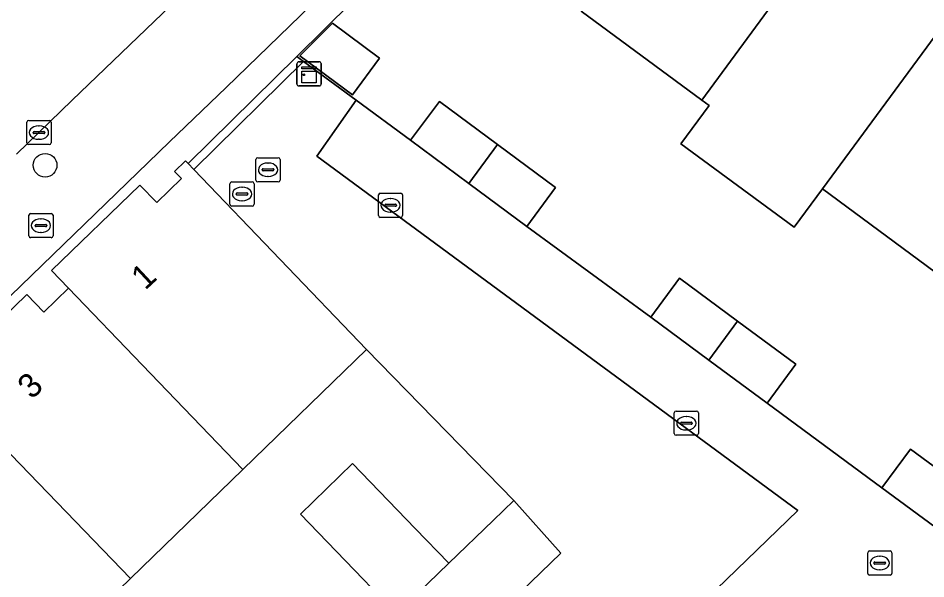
# Model space of a CAD drawing. Extents: x 157445 to 158888, y 383061 to 384688.
# Drawn here: x 158446.82 to 158484.41, y 384057.22 to 384080.41 of the extents above; entities that cross this region are included whole.
import ezdxf

# ---------------------------------------------------------------- set-up
doc = ezdxf.new("R2010")
doc.units = 0
for name, color, linetype in [('IMGEO_Boom', 7, 'Continuous'), ('IMGEO_Brandkraan', 7, 'Continuous'), ('IMGEO_Erf', 7, 'Continuous'), ('IMGEO_Hek', 7, 'Continuous'), ('IMGEO_Kast', 7, 'Continuous'), ('IMGEO_Kolk', 7, 'Continuous'), ('IMGEO_Muur', 7, 'Continuous'), ('IMGEO_Pand', 7, 'Continuous'), ('IMGEO_Pand_nummerreeks', 7, 'Continuous'), ('IMGEO_Parkeervlak_open', 7, 'Continuous'), ('IMGEO_Rijbaan_lokaal_open', 7, 'Continuous'), ('IMGEO_Rioolput', 7, 'Continuous'), ('IMGEO_Voetpad_open', 7, 'Continuous')]:
    doc.layers.add(name, color=color, linetype=linetype)

msp = doc.modelspace()

# ---------------------------------------------------------------- linework, layer by layer
at = {"layer": 'IMGEO_Boom'}
msp.add_circle((158447.939, 384074.328), 0.489, dxfattribs=at)
at = {"layer": 'IMGEO_Brandkraan'}
for p, q in [((158447.34, 384072.333), (158448.192, 384072.333)), ((158447.265, 384071.407), (158447.265, 384072.259)), ((158447.753, 384072.113), (158447.778, 384072.113)), ((158448.266, 384072.259), (158448.266, 384071.407)), ((158447.524, 384071.827), (158447.524, 384071.839)), ((158447.962, 384071.79), (158447.564, 384071.79)), ((158447.567, 384071.876), (158447.965, 384071.876)), ((158448.008, 384071.839), (158448.008, 384071.827)), ((158448.192, 384071.333), (158447.34, 384071.333)), ((158447.776, 384071.553), (158447.751, 384071.553))]:
    msp.add_line(p, q, dxfattribs=at)
for points in [[(158447.34, 384072.333), (158448.192, 384072.333)], [(158447.265, 384071.407), (158447.265, 384072.259)], [(158448.266, 384072.259), (158448.266, 384071.407)], [(158448.192, 384071.333), (158447.34, 384071.333)]]:
    msp.add_lwpolyline(points, dxfattribs=at)
for centre, radius, start, end in [((158447.342, 384072.257), 0.0765, 91.552, 178.448), ((158447.342, 384072.257), 0.0765, 91.552, 178.448), ((158448.19, 384072.257), 0.0765, 1.552, 88.448), ((158448.19, 384072.257), 0.0765, 1.552, 88.448), ((158447.564, 384071.836), 0.0403, 85.8775, 175.7526), ((158447.561, 384071.826), 0.0366, 178.938, 274.7102), ((158447.965, 384071.833), 0.043, 264.8664, 352.4533), ((158447.969, 384071.838), 0.0386, 1.7309, 96.639), ((158447.342, 384071.409), 0.0765, 181.552, 268.448), ((158447.342, 384071.409), 0.0765, 181.552, 268.448), ((158448.19, 384071.409), 0.0765, 271.552, 358.448), ((158448.19, 384071.409), 0.0765, 271.552, 358.448)]:
    msp.add_arc(centre, radius, start, end, dxfattribs=at)
for centre, major_axis, ratio, start_param, end_param in [((158447.752, 384071.833), (-0.387, 0.002), 0.722429, 4.712389, 7.853982), ((158447.777, 384071.833), (-0.39, 0.002), 0.717154, 1.570796, 4.712389)]:
    msp.add_ellipse(centre, major_axis=major_axis, ratio=ratio, start_param=start_param, end_param=end_param, dxfattribs=at)
at = {"layer": 'IMGEO_Erf'}
for points in [[(158465.193, 384085.578), (158458.357, 384078.831), (158458.642, 384078.621), (158460.819, 384077.025), (158463.074, 384075.361), (158464.264, 384076.968), (158466.666, 384075.191), (158469.075, 384073.408), (158467.885, 384071.8), (158473.017, 384068.044), (158474.204, 384069.654), (158476.615, 384067.875), (158479.028, 384066.095), (158477.84, 384064.485), (158482.592, 384060.978), (158483.777, 384062.589), (158486.233, 384060.781)], [(158485.118, 384069.672), (158480.126, 384073.349), (158478.958, 384071.761), (158474.267, 384075.21), (158475.437, 384076.802), (158475.134, 384077.025), (158470.142, 384080.702)], [(158461.105, 384057.212), (158458.51, 384059.9), (158460.668, 384061.987), (158463.265, 384059.301), (158464.655, 384057.863), (158466.49, 384059.632), (158467.349, 384060.465), (158461.248, 384066.709), (158456.128, 384061.74), (158451.481, 384057.228), (158446.807, 384052.715)]]:
    msp.add_lwpolyline(points, dxfattribs=at)
msp.add_lwpolyline([(158458.489, 384078.848), (158459.837, 384080.205), (158461.791, 384078.759), (158460.664, 384077.237)], close=True, dxfattribs=at)
at = {"layer": 'IMGEO_Hek'}
msp.add_lwpolyline([(158458.642, 384078.621), (158454.103, 384074.155)], dxfattribs=at)
at = {"layer": 'IMGEO_Kast'}
for p, q in [((158458.368, 384077.684), (158458.368, 384078.525)), ((158458.368, 384078.525), (158458.368, 384077.684)), ((158458.443, 384078.609), (158459.284, 384078.609)), ((158459.284, 384078.609), (158458.443, 384078.609)), ((158459.368, 384078.534), (158459.368, 384077.693)), ((158459.368, 384077.693), (158459.368, 384078.534)), ((158459.293, 384077.609), (158458.452, 384077.609)), ((158458.452, 384077.609), (158459.293, 384077.609))]:
    msp.add_line(p, q, dxfattribs=at)
for points in [[(158458.563, 384078.399), (158459.163, 384078.399), (158459.163, 384078.314), (158458.563, 384078.314), (158458.563, 384078.399)], [(158458.563, 384078.224), (158459.163, 384078.224), (158459.163, 384077.735), (158458.563, 384077.735), (158458.563, 384078.224)]]:
    msp.add_lwpolyline(points, dxfattribs=at)
msp.add_circle((158458.647, 384078.073), 0.0377, dxfattribs=at)
for centre, start, end in [((158458.446, 384078.531), 92.4484, 184.2845), ((158458.446, 384078.531), 92.4484, 184.2845), ((158459.29, 384078.531), 2.4484, 94.2845), ((158459.29, 384078.531), 2.4484, 94.2845), ((158458.446, 384077.687), 182.4484, 274.2845), ((158458.446, 384077.687), 182.4484, 274.2845), ((158459.29, 384077.687), 272.4484, 4.2845), ((158459.29, 384077.687), 272.4484, 4.2845)]:
    msp.add_arc(centre, 0.0779, start, end, dxfattribs=at)
at = {"layer": 'IMGEO_Kolk'}
for p, q in [((158447.184, 384075.255), (158447.184, 384076.107)), ((158447.259, 384076.181), (158448.111, 384076.181)), ((158448.185, 384076.107), (158448.185, 384075.255)), ((158447.486, 384075.724), (158447.884, 384075.724)), ((158447.672, 384075.961), (158447.697, 384075.961)), ((158447.443, 384075.675), (158447.443, 384075.687)), ((158447.881, 384075.638), (158447.483, 384075.638)), ((158447.695, 384075.401), (158447.67, 384075.401)), ((158447.927, 384075.687), (158447.927, 384075.675)), ((158448.111, 384075.181), (158447.259, 384075.181)), ((158461.743, 384072.247), (158461.743, 384073.099)), ((158461.818, 384073.173), (158462.67, 384073.173)), ((158462.744, 384073.099), (158462.744, 384072.247)), ((158462.045, 384072.716), (158462.443, 384072.716)), ((158462.231, 384072.953), (158462.256, 384072.953)), ((158462.002, 384072.667), (158462.002, 384072.679)), ((158462.44, 384072.63), (158462.042, 384072.63)), ((158462.254, 384072.393), (158462.229, 384072.393)), ((158462.486, 384072.679), (158462.486, 384072.667)), ((158462.67, 384072.173), (158461.818, 384072.173)), ((158473.992, 384063.231), (158473.992, 384064.083)), ((158474.067, 384064.157), (158474.919, 384064.157)), ((158474.993, 384064.083), (158474.993, 384063.231)), ((158474.294, 384063.7), (158474.692, 384063.7)), ((158474.48, 384063.937), (158474.505, 384063.937)), ((158474.251, 384063.651), (158474.251, 384063.663)), ((158474.689, 384063.614), (158474.291, 384063.614)), ((158474.503, 384063.377), (158474.478, 384063.377)), ((158474.735, 384063.663), (158474.735, 384063.651)), ((158474.919, 384063.157), (158474.067, 384063.157)), ((158482.002, 384057.447), (158482.002, 384058.299)), ((158482.077, 384058.373), (158482.929, 384058.373)), ((158482.49, 384058.153), (158482.515, 384058.153)), ((158483.003, 384058.299), (158483.003, 384057.447)), ((158482.261, 384057.867), (158482.261, 384057.879)), ((158482.699, 384057.83), (158482.301, 384057.83)), ((158482.304, 384057.916), (158482.702, 384057.916)), ((158482.745, 384057.879), (158482.745, 384057.867)), ((158482.929, 384057.373), (158482.077, 384057.373)), ((158482.513, 384057.593), (158482.488, 384057.593))]:
    msp.add_line(p, q, dxfattribs=at)
for points in [[(158447.184, 384075.255), (158447.184, 384076.107)], [(158447.259, 384076.181), (158448.111, 384076.181)], [(158448.185, 384076.107), (158448.185, 384075.255)], [(158448.111, 384075.181), (158447.259, 384075.181)], [(158461.743, 384072.247), (158461.743, 384073.099)], [(158461.818, 384073.173), (158462.67, 384073.173)], [(158462.744, 384073.099), (158462.744, 384072.247)], [(158462.67, 384072.173), (158461.818, 384072.173)], [(158473.992, 384063.231), (158473.992, 384064.083)], [(158474.067, 384064.157), (158474.919, 384064.157)], [(158474.993, 384064.083), (158474.993, 384063.231)], [(158474.919, 384063.157), (158474.067, 384063.157)], [(158482.002, 384057.447), (158482.002, 384058.299)], [(158482.077, 384058.373), (158482.929, 384058.373)], [(158483.003, 384058.299), (158483.003, 384057.447)], [(158482.929, 384057.373), (158482.077, 384057.373)]]:
    msp.add_lwpolyline(points, dxfattribs=at)
for centre, radius, start, end in [((158447.261, 384076.105), 0.0765, 91.552, 178.448), ((158447.261, 384076.105), 0.0765, 91.552, 178.448), ((158448.109, 384076.105), 0.0765, 1.552, 88.448), ((158448.109, 384076.105), 0.0765, 1.552, 88.448), ((158447.483, 384075.684), 0.0403, 85.8775, 175.7526), ((158447.888, 384075.686), 0.0386, 1.7309, 96.639), ((158447.48, 384075.674), 0.0366, 178.938, 274.7102), ((158447.884, 384075.681), 0.043, 264.8664, 352.4533), ((158447.261, 384075.257), 0.0765, 181.552, 268.448), ((158447.261, 384075.257), 0.0765, 181.552, 268.448), ((158448.109, 384075.257), 0.0765, 271.552, 358.448), ((158448.109, 384075.257), 0.0765, 271.552, 358.448), ((158461.82, 384073.097), 0.0765, 91.552, 178.448), ((158461.82, 384073.097), 0.0765, 91.552, 178.448), ((158462.668, 384073.097), 0.0765, 1.552, 88.448), ((158462.668, 384073.097), 0.0765, 1.552, 88.448), ((158462.042, 384072.676), 0.0403, 85.8775, 175.7526), ((158462.447, 384072.678), 0.0386, 1.7309, 96.639), ((158462.039, 384072.666), 0.0366, 178.938, 274.7102), ((158462.443, 384072.673), 0.043, 264.8664, 352.4533), ((158461.82, 384072.249), 0.0765, 181.552, 268.448), ((158461.82, 384072.249), 0.0765, 181.552, 268.448), ((158462.668, 384072.249), 0.0765, 271.552, 358.448), ((158462.668, 384072.249), 0.0765, 271.552, 358.448), ((158474.069, 384064.081), 0.0765, 91.552, 178.448), ((158474.069, 384064.081), 0.0765, 91.552, 178.448), ((158474.917, 384064.081), 0.0765, 1.552, 88.448), ((158474.917, 384064.081), 0.0765, 1.552, 88.448), ((158474.291, 384063.66), 0.0403, 85.8775, 175.7526), ((158474.696, 384063.662), 0.0386, 1.7309, 96.639), ((158474.288, 384063.65), 0.0366, 178.938, 274.7102), ((158474.692, 384063.657), 0.043, 264.8664, 352.4533), ((158474.069, 384063.233), 0.0765, 181.552, 268.448), ((158474.069, 384063.233), 0.0765, 181.552, 268.448), ((158474.917, 384063.233), 0.0765, 271.552, 358.448), ((158474.917, 384063.233), 0.0765, 271.552, 358.448), ((158482.079, 384058.297), 0.0765, 91.552, 178.448), ((158482.079, 384058.297), 0.0765, 91.552, 178.448), ((158482.927, 384058.297), 0.0765, 1.552, 88.448), ((158482.927, 384058.297), 0.0765, 1.552, 88.448), ((158482.301, 384057.876), 0.0403, 85.8775, 175.7526), ((158482.298, 384057.866), 0.0366, 178.938, 274.7102), ((158482.702, 384057.873), 0.043, 264.8664, 352.4533), ((158482.706, 384057.878), 0.0386, 1.7309, 96.639), ((158482.079, 384057.449), 0.0765, 181.552, 268.448), ((158482.079, 384057.449), 0.0765, 181.552, 268.448), ((158482.927, 384057.449), 0.0765, 271.552, 358.448), ((158482.927, 384057.449), 0.0765, 271.552, 358.448)]:
    msp.add_arc(centre, radius, start, end, dxfattribs=at)
for centre, major_axis, ratio, start_param, end_param in [((158447.671, 384075.681), (-0.387, 0.002), 0.722429, 4.712389, 7.853982), ((158447.696, 384075.681), (-0.39, 0.002), 0.717154, 1.570796, 4.712389), ((158462.23, 384072.673), (-0.387, 0.002), 0.722429, 4.712389, 7.853982), ((158462.255, 384072.673), (-0.39, 0.002), 0.717154, 1.570796, 4.712389), ((158474.479, 384063.657), (-0.387, 0.002), 0.722429, 4.712389, 7.853982), ((158474.504, 384063.657), (-0.39, 0.002), 0.717154, 1.570796, 4.712389), ((158482.489, 384057.873), (-0.387, 0.002), 0.722429, 4.712389, 7.853982), ((158482.514, 384057.873), (-0.39, 0.002), 0.717154, 1.570796, 4.712389)]:
    msp.add_ellipse(centre, major_axis=major_axis, ratio=ratio, start_param=start_param, end_param=end_param, dxfattribs=at)
at = {"layer": 'IMGEO_Muur'}
for points in [[(158465.193, 384085.578), (158458.357, 384078.831)], [(158458.357, 384078.831), (158458.642, 384078.621)], [(158458.642, 384078.621), (158460.819, 384077.025)], [(158461.248, 384066.709), (158467.349, 384060.465)], [(158467.349, 384060.465), (158466.49, 384059.632)]]:
    msp.add_lwpolyline(points, dxfattribs=at)
at = {"layer": 'IMGEO_Pand'}
for points in [[(158481.309, 384085.423), (158478.477, 384087.51), (158478.233, 384087.18), (158477.04, 384088.059), (158477.283, 384088.388), (158476.317, 384089.101), (158470.142, 384080.702), (158475.134, 384077.025)], [(158486.297, 384081.742), (158483.463, 384083.832), (158483.222, 384083.506), (158482.031, 384084.383), (158482.274, 384084.711), (158481.309, 384085.423), (158475.134, 384077.025), (158475.437, 384076.802), (158474.267, 384075.21), (158478.958, 384071.761), (158480.126, 384073.349)], [(158485.118, 384069.672), (158491.288, 384078.063), (158488.455, 384080.153), (158488.215, 384079.828), (158487.022, 384080.707), (158487.261, 384081.031), (158486.297, 384081.742), (158480.126, 384073.349)], [(158458.489, 384078.848), (158460.664, 384077.237), (158461.791, 384078.759), (158459.837, 384080.205)], [(158466.666, 384075.191), (158464.264, 384076.968), (158463.074, 384075.361), (158465.48, 384073.58)], [(158466.666, 384075.191), (158465.48, 384073.58), (158467.885, 384071.8), (158469.075, 384073.408)], [(158456.128, 384061.74), (158461.248, 384066.709), (158454.103, 384074.155), (158453.86, 384074.407), (158453.757, 384074.515), (158453.298, 384074.068), (158453.584, 384073.775), (158452.566, 384072.784), (158451.855, 384073.504), (158448.206, 384069.968), (158448.909, 384069.243), (158451.965, 384066.067)], [(158476.615, 384067.875), (158474.204, 384069.654), (158473.017, 384068.044), (158475.428, 384066.265)], [(158456.128, 384061.74), (158451.965, 384066.067), (158448.909, 384069.243), (158447.89, 384068.255), (158447.182, 384068.984), (158443.533, 384065.452), (158444.235, 384064.726), (158451.481, 384057.228)], [(158476.615, 384067.875), (158475.428, 384066.265), (158477.84, 384064.485), (158479.028, 384066.095)], [(158439.565, 384060.207), (158446.807, 384052.715), (158451.481, 384057.228), (158444.235, 384064.726), (158443.215, 384063.738), (158442.513, 384064.467), (158438.863, 384060.933)], [(158485.048, 384059.171), (158486.233, 384060.781), (158483.777, 384062.589), (158482.592, 384060.978)], [(158464.655, 384057.863), (158463.265, 384059.301), (158460.668, 384061.987), (158458.51, 384059.9), (158461.105, 384057.212), (158462.494, 384055.773)]]:
    msp.add_lwpolyline(points, close=True, dxfattribs=at)
at = {"layer": 'IMGEO_Parkeervlak_open'}
msp.add_lwpolyline([(158485.048, 384059.171), (158482.592, 384060.978), (158477.84, 384064.485), (158475.428, 384066.265), (158473.017, 384068.044), (158467.885, 384071.8), (158465.48, 384073.58), (158463.074, 384075.361), (158460.819, 384077.025), (158459.19, 384074.698), (158479.112, 384060.048), (158419.976, 384002.915)], dxfattribs=at)
msp.add_lwpolyline([(158469.293, 384058.282), (158467.349, 384060.465), (158466.49, 384059.632), (158464.655, 384057.863), (158462.494, 384055.773), (158460.332, 384053.682), (158455.293, 384048.83), (158453.138, 384046.749), (158450.982, 384044.668), (158448.388, 384042.164), (158445.577, 384039.45), (158444.153, 384038.076), (158441.996, 384035.992), (158439.839, 384033.907), (158433.006, 384027.295), (158430.847, 384025.214), (158428.688, 384023.133), (158423.65, 384018.274), (158421.488, 384016.194), (158419.327, 384014.114), (158417.506, 384012.355), (158416.648, 384011.53), (158418.694, 384009.422)], close=True, dxfattribs=at)
at = {"layer": 'IMGEO_Rijbaan_lokaal_open'}
msp.add_lwpolyline([(158446.761, 384074.788), (158449.059, 384077.018), (158453.47, 384081.264), (158466.078, 384093.429), (158466.18, 384093.527), (158466.557, 384093.895), (158462.997, 384097.486), (158460.819, 384095.372), (158460.734, 384095.289), (158430.377, 384065.907), (158430.16, 384065.697)], dxfattribs=at)
msp.add_lwpolyline([(158406.965, 384021.547), (158404.375, 384019.015), (158419.976, 384002.915), (158479.112, 384060.048), (158459.19, 384074.698), (158460.819, 384077.025), (158458.642, 384078.621), (158454.103, 384074.155), (158461.248, 384066.709), (158467.349, 384060.465), (158469.293, 384058.282), (158418.694, 384009.422), (158416.648, 384011.53), (158410.625, 384017.761)], close=True, dxfattribs=at)
at = {"layer": 'IMGEO_Rioolput'}
for p, q in [((158456.669, 384073.715), (158456.669, 384074.567)), ((158456.744, 384074.641), (158457.596, 384074.641)), ((158457.67, 384074.567), (158457.67, 384073.715)), ((158457.157, 384074.421), (158457.182, 384074.421)), ((158456.928, 384074.135), (158456.928, 384074.147)), ((158457.366, 384074.098), (158456.968, 384074.098)), ((158456.971, 384074.184), (158457.369, 384074.184)), ((158457.18, 384073.861), (158457.155, 384073.861)), ((158457.412, 384074.147), (158457.412, 384074.135)), ((158455.593, 384072.714), (158455.593, 384073.566)), ((158455.668, 384073.64), (158456.52, 384073.64)), ((158456.594, 384073.566), (158456.594, 384072.714)), ((158457.596, 384073.641), (158456.744, 384073.641)), ((158455.852, 384073.134), (158455.852, 384073.146)), ((158456.29, 384073.097), (158455.892, 384073.097)), ((158455.895, 384073.183), (158456.293, 384073.183)), ((158456.081, 384073.42), (158456.106, 384073.42)), ((158456.336, 384073.146), (158456.336, 384073.134)), ((158456.104, 384072.86), (158456.079, 384072.86)), ((158456.52, 384072.64), (158455.668, 384072.64))]:
    msp.add_line(p, q, dxfattribs=at)
for points in [[(158456.669, 384073.715), (158456.669, 384074.567)], [(158456.744, 384074.641), (158457.596, 384074.641)], [(158457.67, 384074.567), (158457.67, 384073.715)], [(158455.593, 384072.714), (158455.593, 384073.566)], [(158455.668, 384073.64), (158456.52, 384073.64)], [(158456.594, 384073.566), (158456.594, 384072.714)], [(158457.596, 384073.641), (158456.744, 384073.641)], [(158456.52, 384072.64), (158455.668, 384072.64)]]:
    msp.add_lwpolyline(points, dxfattribs=at)
for centre, radius, start, end in [((158456.746, 384074.565), 0.0765, 91.552, 178.448), ((158456.746, 384074.565), 0.0765, 91.552, 178.448), ((158457.594, 384074.565), 0.0765, 1.552, 88.448), ((158457.594, 384074.565), 0.0765, 1.552, 88.448), ((158456.968, 384074.144), 0.0403, 85.8775, 175.7526), ((158456.965, 384074.134), 0.0366, 178.938, 274.7102), ((158457.369, 384074.141), 0.043, 264.8664, 352.4533), ((158457.373, 384074.146), 0.0386, 1.7309, 96.639), ((158455.67, 384073.564), 0.0765, 91.552, 178.448), ((158455.67, 384073.564), 0.0765, 91.552, 178.448), ((158456.518, 384073.564), 0.0765, 1.552, 88.448), ((158456.518, 384073.564), 0.0765, 1.552, 88.448), ((158456.746, 384073.717), 0.0765, 181.552, 268.448), ((158456.746, 384073.717), 0.0765, 181.552, 268.448), ((158457.594, 384073.717), 0.0765, 271.552, 358.448), ((158457.594, 384073.717), 0.0765, 271.552, 358.448), ((158455.892, 384073.143), 0.0403, 85.8775, 175.7526), ((158455.889, 384073.133), 0.0366, 178.938, 274.7102), ((158456.293, 384073.14), 0.043, 264.8664, 352.4533), ((158456.297, 384073.145), 0.0386, 1.7309, 96.639), ((158455.67, 384072.716), 0.0765, 181.552, 268.448), ((158455.67, 384072.716), 0.0765, 181.552, 268.448), ((158456.518, 384072.716), 0.0765, 271.552, 358.448), ((158456.518, 384072.716), 0.0765, 271.552, 358.448)]:
    msp.add_arc(centre, radius, start, end, dxfattribs=at)
for centre, major_axis, ratio, start_param, end_param in [((158457.156, 384074.141), (-0.387, 0.002), 0.722429, 4.712389, 7.853982), ((158457.181, 384074.141), (-0.39, 0.002), 0.717154, 1.570796, 4.712389), ((158456.08, 384073.14), (-0.387, 0.002), 0.722429, 4.712389, 7.853982), ((158456.105, 384073.14), (-0.39, 0.002), 0.717154, 1.570796, 4.712389)]:
    msp.add_ellipse(centre, major_axis=major_axis, ratio=ratio, start_param=start_param, end_param=end_param, dxfattribs=at)
at = {"layer": 'IMGEO_Voetpad_open'}
for points in [[(158455.437, 384077.544), (158471.26, 384092.86), (158468.382, 384095.679), (158466.557, 384093.895), (158466.18, 384093.527), (158466.078, 384093.429)], [(158443.533, 384065.452), (158447.182, 384068.984), (158447.89, 384068.255), (158448.909, 384069.243), (158448.206, 384069.968), (158451.855, 384073.504), (158452.566, 384072.784), (158453.584, 384073.775), (158453.298, 384074.068), (158453.757, 384074.515), (158453.86, 384074.407), (158458.357, 384078.831), (158465.193, 384085.578), (158465.794, 384084.968), (158466.092, 384084.666), (158471.807, 384092.422), (158471.472, 384092.69), (158471.26, 384092.86), (158455.437, 384077.544), (158453.09, 384075.302), (158432.866, 384055.74)], [(158453.47, 384081.264), (158449.059, 384077.018), (158446.761, 384074.788)], [(158429.924, 384058.94), (158430.179, 384058.41), (158432.866, 384055.74), (158453.09, 384075.302), (158455.437, 384077.544)]]:
    msp.add_lwpolyline(points, dxfattribs=at)
msp.add_lwpolyline([(158453.86, 384074.407), (158454.103, 384074.155), (158458.642, 384078.621), (158458.357, 384078.831)], close=True, dxfattribs=at)

# ---------------------------------------------------------------- texts
at = {"layer": 'IMGEO_Pand_nummerreeks'}
for s, rotation, p in [('1', 42.9489, (158452.08, 384069.13)), ('3', 43.7988, (158447.388, 384064.61))]:
    msp.add_text(s, height=1, rotation=rotation, dxfattribs=at).set_placement(p)

doc.saveas('drawing.dxf')
